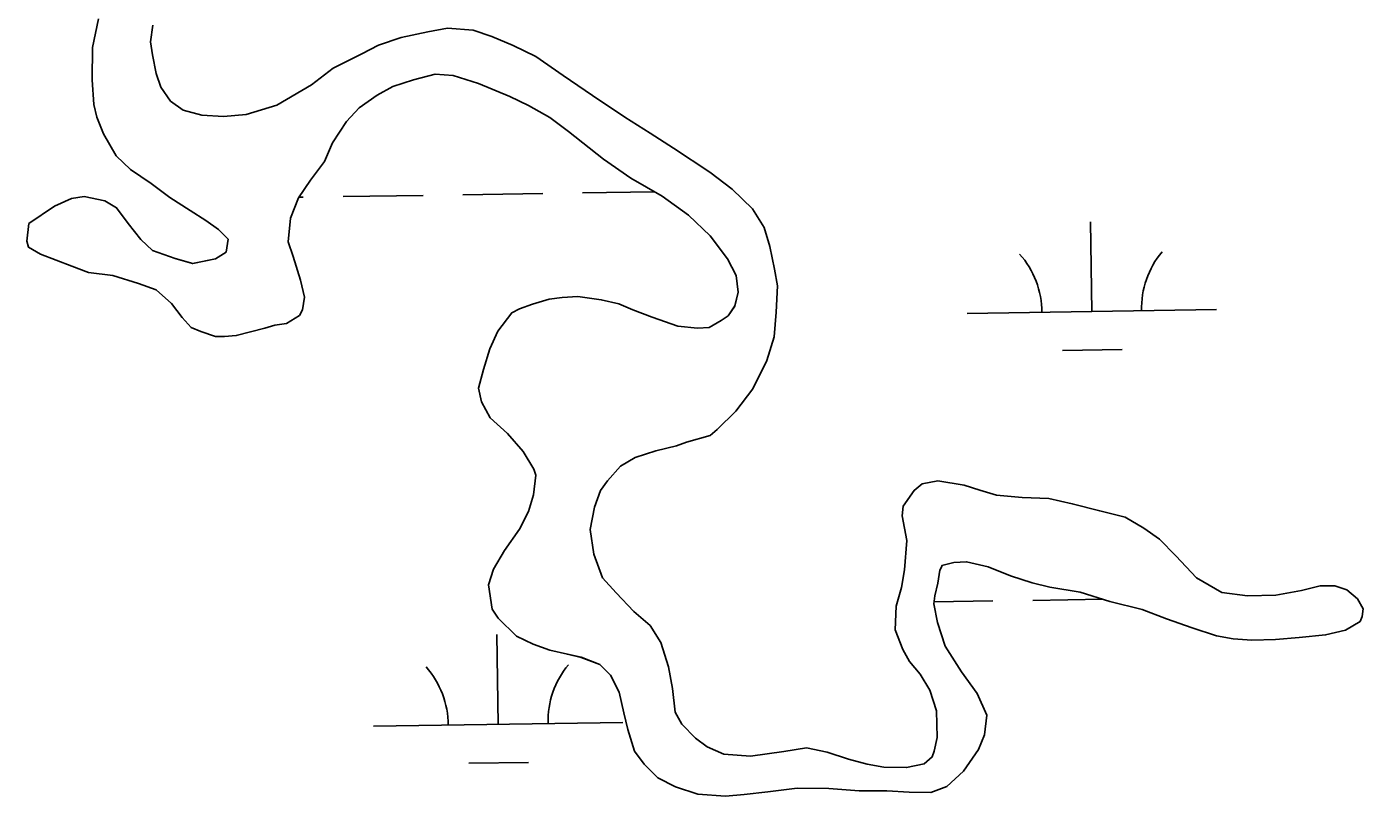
# Model space of a CAD drawing. Extents: x 3823584 to 3861785, y 301729 to 327625.
# Drawn here: x 3851656 to 3852192, y 324712 to 325021 of the extents above; entities that cross this region are included whole.
import ezdxf

# ---------------------------------------------------------------- set-up
doc = ezdxf.new("R2010")
doc.units = 0
doc.layers.add('V-TOPO-SHOR', color=7, linetype='Continuous')
doc.layers.add('V-WETL-SWMP', color=7, linetype='Continuous')

msp = doc.modelspace()

# ---------------------------------------------------------------- linework, layer by layer
at = {"layer": 'V-TOPO-SHOR'}
for points in [[(3851871.06, 324912.19), (3851877.37, 324912.52), (3851886.82, 324911.25), (3851893.9, 324909.61), (3851899.39, 324907.19), (3851907.24, 324904.36), (3851917.46, 324900.72), (3851925.33, 324899.85), (3851930.06, 324900.2), (3851934.82, 324902.92), (3851937.6, 324904.86), (3851940.39, 324908.77), (3851941.62, 324914.28), (3851940.9, 324920.99), (3851937.42, 324927.72), (3851930.41, 324936.85), (3851921.82, 324945.21), (3851911.25, 324952.8), (3851898.71, 324960.01), (3851887.75, 324967.6), (3851873.66, 324978.77), (3851866.23, 324984.36), (3851857.6, 324989.17), (3851850.15, 324992.79), (3851837.59, 324998.03), (3851827.37, 325001.28), (3851820.28, 325001.74), (3851811.59, 324999.46), (3851803.29, 324996.78), (3851796.95, 324993.29), (3851789.81, 324988.24), (3851784.63, 324982.77), (3851779.04, 324974.15), (3851775.81, 324966.69), (3851770.22, 324959.26), (3851765.43, 324952.21), (3851762.2, 324943.97), (3851761.32, 324934.51), (3851763.23, 324928.58), (3851766.29, 324919.1), (3851767.81, 324912.38), (3851766.97, 324907.27), (3851765.77, 324904.91), (3851760.61, 324901.81), (3851755.88, 324901.07), (3851751.92, 324899.92), (3851740.47, 324896.88), (3851735.73, 324896.53), (3851732.19, 324896.56), (3851726.29, 324898.59), (3851722.37, 324900.2), (3851718.86, 324904.18), (3851714.58, 324909.73), (3851708.33, 324915.31), (3851701.25, 324917.74), (3851691.04, 324920.99), (3851681.2, 324922.27), (3851674.52, 324924.7), (3851661.96, 324929.54), (3851657.25, 324932.35), (3851656.49, 324934.72), (3851657.34, 324941.81), (3851667.65, 324948.8), (3851674.38, 324951.89), (3851679.51, 324952.63), (3851687.78, 324950.98), (3851692.48, 324948.17), (3851697.15, 324941.82), (3851702.21, 324935.47), (3851706.9, 324931.09), (3851715.93, 324927.85), (3851723, 324925.81), (3851732.09, 324927.7), (3851736.45, 324930.41), (3851737.29, 324935.53), (3851736.9, 324935.93), (3851733.38, 324939.51), (3851728.29, 324943.1), (3851722.03, 324947.1), (3851713.8, 324952.3), (3851706.36, 324957.89), (3851698.14, 324963.49), (3851692.28, 324969.06), (3851687.24, 324977.78), (3851684.55, 324984.51), (3851683.41, 324989.64), (3851682.72, 324999.5), (3851682.84, 325012.5), (3851685.31, 325023.91)], [(3851706.97, 325021.34), (3851706.11, 325014.65), (3851706.85, 325009.52), (3851708.36, 325002.01), (3851710.28, 324996.48), (3851714.16, 324990.92), (3851719.25, 324987.33), (3851726.72, 324985.29), (3851735.39, 324984.81), (3851744.46, 324985.52), (3851756.71, 324989.34), (3851770.58, 324997.48), (3851779.32, 325004.1), (3851790.8, 325009.9), (3851797.53, 325013.39), (3851806.63, 325016.45), (3851817.29, 325018.72), (3851825.19, 325020.22), (3851835.42, 325019.33), (3851842.89, 325016.9), (3851851.53, 325013.27), (3851860.55, 325008.85), (3851871.51, 325001.26), (3851883.26, 324993.26), (3851896.18, 324984.47), (3851906.37, 324978.07), (3851915.77, 324972.07), (3851930.26, 324962.47), (3851939.26, 324955.68), (3851947.46, 324947.72), (3851952.12, 324940.19), (3851954.41, 324932.68), (3851956.29, 324923.6), (3851957.42, 324916.89), (3851956.92, 324906.25), (3851956.04, 324896.41), (3851953.19, 324886.98), (3851947.56, 324875.6), (3851940.78, 324866.6), (3851933.22, 324859.19), (3851930.44, 324856.85), (3851920.96, 324854.18), (3851917, 324852.64), (3851908.71, 324850.75), (3851900.41, 324848.07), (3851894.46, 324844.58), (3851889.28, 324838.71), (3851886.48, 324834.8), (3851884.06, 324828.12), (3851882.4, 324819.08), (3851883.88, 324809.21), (3851887.33, 324799.72), (3851892.79, 324793.75), (3851899.82, 324786.2), (3851906.46, 324780.62), (3851910.73, 324773.88), (3851913.79, 324764), (3851915.29, 324755.31), (3851916.38, 324745.84), (3851919.1, 324741.09), (3851924.56, 324735.52), (3851929.25, 324731.93), (3851935.93, 324729.1), (3851946.56, 324728.22), (3851959.98, 324730.06), (3851969.06, 324731.55), (3851977.32, 324729.89), (3851985.96, 324727.05), (3851993.43, 324725.01), (3852000.12, 324723.77), (3852009.18, 324723.68), (3852016.29, 324725.19), (3852019.47, 324727.92), (3852020.28, 324730.28), (3852021.51, 324735.78), (3852021.22, 324746.42), (3852018.54, 324754.73), (3852014.66, 324761.07), (3852010.37, 324766.23), (3852007.66, 324770.99), (3852004.58, 324778.9), (3852005.06, 324788.35), (3852007.11, 324795.82), (3852008.35, 324802.91), (3852009.26, 324814.72), (3852007.38, 324824.59), (3852007.81, 324828.53), (3852012.21, 324834.79), (3852015.38, 324837.52), (3852021.7, 324838.64), (3852032.33, 324836.96), (3852038.61, 324834.93), (3852045.29, 324832.9)], [(3852045.29, 324832.9), (3852055.53, 324832.01), (3852066.17, 324831.52), (3852075.61, 324829.46), (3852086.61, 324826.6), (3852096.84, 324824.13), (3852104.28, 324819.73), (3852110.55, 324815.33), (3852117.18, 324808.57), (3852125.38, 324799.82), (3852135.56, 324793.82), (3852145.8, 324792.54), (3852157.23, 324792.82), (3852167.5, 324794.69), (3852175, 324796.6), (3852180.91, 324796.54), (3852185.63, 324794.92), (3852189.93, 324791.33), (3852192.26, 324787.36), (3852191.83, 324784.22), (3852191.02, 324782.26), (3852185.08, 324778.76), (3852177.18, 324776.87), (3852166.53, 324775.79), (3852157.06, 324775.09), (3852147.6, 324774.78), (3852140.12, 324775.25), (3852133.43, 324776.49), (3852123.61, 324779.74), (3852113.4, 324783.38), (3852103.58, 324787.03), (3852090.6, 324790.3), (3852078.82, 324793.96), (3852066.62, 324796.04), (3852059.54, 324797.69), (3852050.9, 324800.53), (3852041.87, 324804.16), (3852033.21, 324806.21), (3852028.09, 324805.87), (3852023.35, 324804.73), (3852023.35, 324804.34), (3852022.54, 324802.77), (3852021.7, 324797.65), (3852020.47, 324792.54), (3852020.05, 324789.39), (3852021.56, 324781.89), (3852024.62, 324772.4), (3852031.22, 324762.09), (3852037.44, 324753.36), (3852041.3, 324744.66), (3852040.44, 324736.78), (3852038.02, 324730.9), (3852032.02, 324722.28), (3852025.27, 324716.04), (3852018.94, 324713.73), (3852010.27, 324713.82), (3852001.21, 324714.3), (3851990.18, 324714.4), (3851977.96, 324715.31), (3851965.36, 324715.43), (3851953.52, 324713.96), (3851944.05, 324712.87), (3851936.56, 324712.15), (3851925.53, 324713.04), (3851916.49, 324715.89), (3851909.43, 324719.5), (3851903.97, 324725.07), (3851900.08, 324730.23), (3851897.4, 324738.93), (3851895.89, 324745.64), (3851893.99, 324753.94), (3851890.51, 324760.67), (3851886.22, 324765.05), (3851878.76, 324767.88), (3851873.25, 324769.11), (3851866.17, 324770.75), (3851859.49, 324773.18), (3851852.83, 324776.4), (3851845.41, 324783.56), (3851843.08, 324787.13), (3851841.59, 324797), (3851843.62, 324803.28), (3851848.03, 324810.73), (3851854.02, 324819.34), (3851857.64, 324826.4), (3851859.67, 324833.08), (3851860.53, 324840.96), (3851859.77, 324843.33), (3851855.5, 324850.46), (3851849.26, 324857.62), (3851842.23, 324863.99), (3851838.74, 324870.33), (3851837.61, 324875.86), (3851839.65, 324883.33), (3851842.1, 324891.58), (3851845.31, 324898.64), (3851850.9, 324906.08), (3851854.07, 324907.62), (3851859.21, 324909.54), (3851865.93, 324911.45), (3851871.06, 324912.19)]]:
    msp.add_lwpolyline(points, dxfattribs=at)
at = {"layer": 'V-WETL-SWMP'}
for p, q in [((3851685.31, 325023.91), (3851682.84, 325012.5)), ((3851706.11, 325014.65), (3851706.97, 325021.34)), ((3851825.19, 325020.22), (3851817.29, 325018.72)), ((3851835.43, 325019.33), (3851825.19, 325020.22)), ((3851706.85, 325009.52), (3851706.11, 325014.65)), ((3851806.63, 325016.45), (3851797.54, 325013.39)), ((3851817.29, 325018.72), (3851806.63, 325016.45)), ((3851842.89, 325016.9), (3851835.43, 325019.33)), ((3851851.53, 325013.27), (3851842.89, 325016.9)), ((3851682.84, 325012.5), (3851682.72, 324999.5)), ((3851708.36, 325002.01), (3851706.85, 325009.52)), ((3851790.8, 325009.9), (3851779.32, 325004.1)), ((3851797.54, 325013.39), (3851790.8, 325009.9)), ((3851860.55, 325008.85), (3851851.53, 325013.27)), ((3851871.51, 325001.26), (3851860.55, 325008.85)), ((3851779.32, 325004.1), (3851770.58, 324997.48)), ((3851682.72, 324999.5), (3851683.41, 324989.64)), ((3851710.28, 324996.48), (3851708.36, 325002.01)), ((3851803.29, 324996.78), (3851811.59, 324999.46)), ((3851811.59, 324999.46), (3851820.28, 325001.74)), ((3851820.28, 325001.74), (3851827.37, 325001.28)), ((3851827.37, 325001.28), (3851837.59, 324998.03)), ((3851883.26, 324993.26), (3851871.51, 325001.26)), ((3851714.17, 324990.92), (3851710.28, 324996.48)), ((3851770.58, 324997.48), (3851756.71, 324989.34)), ((3851789.81, 324988.24), (3851796.95, 324993.29)), ((3851796.95, 324993.29), (3851803.29, 324996.78)), ((3851837.59, 324998.03), (3851850.15, 324992.79)), ((3851850.15, 324992.79), (3851857.6, 324989.17)), ((3851896.18, 324984.47), (3851883.26, 324993.26)), ((3851683.41, 324989.64), (3851684.55, 324984.51)), ((3851719.25, 324987.33), (3851714.17, 324990.92)), ((3851756.71, 324989.34), (3851744.46, 324985.51)), ((3851784.63, 324982.77), (3851789.81, 324988.24)), ((3851857.6, 324989.17), (3851866.23, 324984.36)), ((3851684.55, 324984.51), (3851687.24, 324977.78)), ((3851726.72, 324985.29), (3851719.25, 324987.33)), ((3851735.39, 324984.81), (3851726.72, 324985.29)), ((3851744.46, 324985.51), (3851735.39, 324984.81)), ((3851779.03, 324974.15), (3851784.63, 324982.77)), ((3851866.23, 324984.36), (3851873.66, 324978.77)), ((3851906.37, 324978.07), (3851896.18, 324984.47)), ((3851687.24, 324977.78), (3851692.28, 324969.06)), ((3851873.66, 324978.77), (3851887.75, 324967.6)), ((3851915.77, 324972.07), (3851906.37, 324978.07)), ((3851775.81, 324966.69), (3851779.03, 324974.15)), ((3851930.26, 324962.47), (3851915.77, 324972.07)), ((3851692.28, 324969.06), (3851698.14, 324963.49)), ((3851770.22, 324959.26), (3851775.81, 324966.69)), ((3851887.75, 324967.6), (3851898.71, 324960.01)), ((3851698.14, 324963.49), (3851706.36, 324957.89)), ((3851939.26, 324955.68), (3851930.26, 324962.47)), ((3851706.36, 324957.89), (3851713.8, 324952.3)), ((3851765.43, 324952.21), (3851770.22, 324959.26)), ((3851898.71, 324960.01), (3851911.25, 324952.8)), ((3851947.46, 324947.72), (3851939.26, 324955.68)), ((3851674.38, 324951.89), (3851667.66, 324948.8)), ((3851679.52, 324952.63), (3851674.38, 324951.89)), ((3851687.77, 324950.98), (3851679.52, 324952.63)), ((3851692.48, 324948.17), (3851687.77, 324950.98)), ((3851713.8, 324952.3), (3851722.03, 324947.1)), ((3851762.2, 324943.96), (3851765.43, 324952.21)), ((3851765.55, 324952.39), (3851767.35, 324952.41)), ((3851783.34, 324952.66), (3851815.34, 324953.15)), ((3851831.34, 324953.4), (3851863.33, 324953.89)), ((3851879.33, 324954.14), (3851908.14, 324954.58)), ((3851911.25, 324952.8), (3851921.82, 324945.21)), ((3851667.66, 324948.8), (3851657.34, 324941.81)), ((3851697.15, 324941.82), (3851692.48, 324948.17)), ((3851722.03, 324947.1), (3851728.29, 324943.1)), ((3851921.82, 324945.21), (3851930.41, 324936.85)), ((3851952.12, 324940.19), (3851947.46, 324947.72)), ((3851657.34, 324941.81), (3851656.49, 324934.72)), ((3851702.21, 324935.47), (3851697.15, 324941.82)), ((3851728.29, 324943.1), (3851733.38, 324939.51)), ((3851733.38, 324939.51), (3851736.9, 324935.93)), ((3851761.32, 324934.51), (3851762.2, 324943.96)), ((3851954.41, 324932.68), (3851952.12, 324940.19)), ((3852083.41, 324906.54), (3852082.85, 324942.54)), ((3851656.49, 324934.72), (3851657.25, 324932.35)), ((3851706.9, 324931.09), (3851702.21, 324935.47)), ((3851737.29, 324935.53), (3851736.45, 324930.41)), ((3851736.9, 324935.93), (3851737.29, 324935.53)), ((3851763.23, 324928.58), (3851761.32, 324934.51)), ((3851930.41, 324936.85), (3851937.42, 324927.72)), ((3851657.25, 324932.35), (3851661.96, 324929.54)), ((3851661.96, 324929.54), (3851674.52, 324924.7)), ((3851715.93, 324927.85), (3851706.9, 324931.09)), ((3851736.45, 324930.41), (3851732.09, 324927.7)), ((3851766.29, 324919.1), (3851763.23, 324928.58)), ((3851956.3, 324923.6), (3851954.41, 324932.68)), ((3851674.52, 324924.7), (3851681.2, 324922.27)), ((3851723.01, 324925.81), (3851715.93, 324927.85)), ((3851732.09, 324927.7), (3851723.01, 324925.81)), ((3851937.42, 324927.72), (3851940.9, 324920.99)), ((3851957.42, 324916.89), (3851956.3, 324923.6)), ((3851681.2, 324922.27), (3851691.04, 324920.99)), ((3851691.04, 324920.99), (3851701.25, 324917.74)), ((3851701.25, 324917.74), (3851708.33, 324915.31)), ((3851767.81, 324912.38), (3851766.29, 324919.1)), ((3851940.9, 324920.99), (3851941.63, 324914.28)), ((3851708.33, 324915.31), (3851714.58, 324909.73)), ((3851766.97, 324907.27), (3851767.81, 324912.38)), ((3851877.37, 324912.52), (3851871.06, 324912.19)), ((3851886.82, 324911.25), (3851877.37, 324912.52)), ((3851941.63, 324914.28), (3851940.39, 324908.78)), ((3851956.92, 324906.25), (3851957.42, 324916.89)), ((3851714.58, 324909.73), (3851718.86, 324904.18)), ((3851765.77, 324904.91), (3851766.97, 324907.27)), ((3851854.07, 324907.62), (3851850.9, 324906.08)), ((3851859.21, 324909.54), (3851854.07, 324907.62)), ((3851865.93, 324911.45), (3851859.21, 324909.54)), ((3851871.06, 324912.19), (3851865.93, 324911.45)), ((3851893.89, 324909.61), (3851886.82, 324911.25)), ((3851899.39, 324907.19), (3851893.89, 324909.61)), ((3851907.24, 324904.36), (3851899.39, 324907.19)), ((3851940.39, 324908.78), (3851937.6, 324904.86)), ((3852033.41, 324905.77), (3852133.4, 324907.31)), ((3851718.86, 324904.18), (3851722.37, 324900.2)), ((3851755.88, 324901.07), (3851760.61, 324901.81)), ((3851760.61, 324901.81), (3851765.77, 324904.91)), ((3851850.9, 324906.08), (3851845.31, 324898.64)), ((3851917.46, 324900.72), (3851907.24, 324904.36)), ((3851934.82, 324902.92), (3851930.06, 324900.2)), ((3851937.6, 324904.86), (3851934.82, 324902.92)), ((3851956.04, 324896.41), (3851956.92, 324906.25)), ((3851722.37, 324900.2), (3851726.29, 324898.59)), ((3851726.29, 324898.59), (3851732.19, 324896.56)), ((3851732.19, 324896.56), (3851735.73, 324896.53)), ((3851735.73, 324896.53), (3851740.47, 324896.88)), ((3851740.47, 324896.88), (3851751.92, 324899.92)), ((3851751.92, 324899.92), (3851755.88, 324901.07)), ((3851845.31, 324898.64), (3851842.1, 324891.58)), ((3851925.33, 324899.85), (3851917.46, 324900.72)), ((3851930.06, 324900.2), (3851925.33, 324899.85)), ((3851953.19, 324886.98), (3851956.04, 324896.41)), ((3851842.1, 324891.58), (3851839.65, 324883.33)), ((3852071.65, 324890.93), (3852095.64, 324891.3)), ((3851947.56, 324875.6), (3851953.19, 324886.98)), ((3851839.65, 324883.33), (3851837.61, 324875.86)), ((3851837.61, 324875.86), (3851838.74, 324870.33)), ((3851940.78, 324866.6), (3851947.56, 324875.6)), ((3851838.74, 324870.33), (3851842.23, 324863.99)), ((3851933.22, 324859.18), (3851940.78, 324866.6)), ((3851842.23, 324863.99), (3851849.26, 324857.62)), ((3851930.44, 324856.85), (3851933.22, 324859.18)), ((3851849.26, 324857.62), (3851855.5, 324850.46)), ((3851917, 324852.64), (3851920.96, 324854.18)), ((3851920.96, 324854.18), (3851930.44, 324856.85)), ((3851855.5, 324850.46), (3851859.77, 324843.33)), ((3851894.46, 324844.58), (3851900.41, 324848.07)), ((3851900.41, 324848.07), (3851908.71, 324850.75)), ((3851908.71, 324850.75), (3851917, 324852.64)), ((3851859.77, 324843.33), (3851860.53, 324840.96)), ((3851889.28, 324838.72), (3851894.46, 324844.58)), ((3851860.53, 324840.96), (3851859.67, 324833.08)), ((3851886.48, 324834.8), (3851889.28, 324838.72)), ((3852015.38, 324837.52), (3852012.21, 324834.79)), ((3852021.7, 324838.64), (3852015.38, 324837.52)), ((3852032.33, 324836.96), (3852021.7, 324838.64)), ((3851859.67, 324833.08), (3851857.64, 324826.4)), ((3851884.06, 324828.12), (3851886.48, 324834.8)), ((3852012.21, 324834.79), (3852007.81, 324828.53)), ((3852038.61, 324834.93), (3852032.33, 324836.96)), ((3852045.29, 324832.9), (3852038.61, 324834.93)), ((3852055.53, 324832.01), (3852045.29, 324832.9)), ((3852066.17, 324831.52), (3852055.53, 324832.01)), ((3851882.4, 324819.08), (3851884.06, 324828.12)), ((3852007.81, 324828.53), (3852007.38, 324824.59)), ((3852075.6, 324829.46), (3852066.17, 324831.52)), ((3852086.61, 324826.6), (3852075.6, 324829.46)), ((3851857.64, 324826.4), (3851854.02, 324819.34)), ((3852007.38, 324824.59), (3852009.26, 324814.72)), ((3852096.84, 324824.13), (3852086.61, 324826.6)), ((3852104.28, 324819.73), (3852096.84, 324824.13)), ((3851854.02, 324819.34), (3851848.03, 324810.73)), ((3851883.88, 324809.21), (3851882.4, 324819.08)), ((3852110.55, 324815.33), (3852104.28, 324819.73)), ((3851848.03, 324810.73), (3851843.62, 324803.28)), ((3852009.26, 324814.72), (3852008.35, 324802.9)), ((3852117.18, 324808.57), (3852110.55, 324815.33)), ((3851887.33, 324799.72), (3851883.88, 324809.21)), ((3852023.35, 324804.73), (3852028.09, 324805.87)), ((3852028.09, 324805.87), (3852033.21, 324806.22)), ((3852033.21, 324806.22), (3852041.87, 324804.16)), ((3852125.38, 324799.82), (3852117.18, 324808.57)), ((3851843.62, 324803.28), (3851841.59, 324797)), ((3852008.35, 324802.9), (3852007.11, 324795.82)), ((3852021.71, 324797.65), (3852022.54, 324802.77)), ((3852022.54, 324802.77), (3852023.35, 324804.34)), ((3852023.35, 324804.34), (3852023.35, 324804.73)), ((3852041.87, 324804.16), (3852050.9, 324800.53)), ((3852050.9, 324800.53), (3852059.54, 324797.69)), ((3851841.59, 324797), (3851843.08, 324787.13)), ((3851892.79, 324793.75), (3851887.33, 324799.72)), ((3852007.11, 324795.82), (3852005.06, 324788.35)), ((3852020.47, 324792.54), (3852021.71, 324797.65)), ((3852059.54, 324797.69), (3852066.62, 324796.04)), ((3852066.62, 324796.04), (3852078.82, 324793.96)), ((3852135.56, 324793.82), (3852125.38, 324799.82)), ((3852167.5, 324794.69), (3852157.23, 324792.82)), ((3852175, 324796.59), (3852167.5, 324794.69)), ((3852180.91, 324796.54), (3852175, 324796.59)), ((3852185.63, 324794.92), (3852180.91, 324796.54)), ((3852189.93, 324791.33), (3852185.63, 324794.92)), ((3851899.82, 324786.2), (3851892.79, 324793.75)), ((3852020.05, 324789.39), (3852020.47, 324792.54)), ((3852021.56, 324781.89), (3852020.05, 324789.39)), ((3852020.15, 324790.12), (3852043.78, 324790.48)), ((3852059.78, 324790.73), (3852087.83, 324791.16)), ((3852078.82, 324793.96), (3852090.6, 324790.3)), ((3852090.6, 324790.3), (3852103.58, 324787.02)), ((3852145.8, 324792.54), (3852135.56, 324793.82)), ((3852157.23, 324792.82), (3852145.8, 324792.54)), ((3852192.26, 324787.36), (3852189.93, 324791.33)), ((3851843.08, 324787.13), (3851845.41, 324783.56)), ((3851906.46, 324780.62), (3851899.82, 324786.2)), ((3852005.06, 324788.35), (3852004.58, 324778.9)), ((3852103.58, 324787.02), (3852113.4, 324783.38)), ((3852191.02, 324782.25), (3852191.83, 324784.22)), ((3852191.83, 324784.22), (3852192.26, 324787.36)), ((3851845.41, 324783.56), (3851852.83, 324776.4)), ((3851910.74, 324773.88), (3851906.46, 324780.62)), ((3852004.58, 324778.9), (3852007.66, 324770.99)), ((3852024.62, 324772.4), (3852021.56, 324781.89)), ((3852113.4, 324783.38), (3852123.61, 324779.74)), ((3852123.61, 324779.74), (3852133.43, 324776.49)), ((3852177.18, 324776.87), (3852185.08, 324778.76)), ((3852185.08, 324778.76), (3852191.02, 324782.25)), ((3851845.46, 324740.99), (3851844.9, 324776.98)), ((3851852.83, 324776.4), (3851859.5, 324773.18)), ((3851859.5, 324773.18), (3851866.17, 324770.75)), ((3851913.79, 324764), (3851910.74, 324773.88)), ((3852133.43, 324776.49), (3852140.12, 324775.25)), ((3852140.12, 324775.25), (3852147.6, 324774.78)), ((3852147.6, 324774.78), (3852157.06, 324775.09)), ((3852157.06, 324775.09), (3852166.53, 324775.79)), ((3852166.53, 324775.79), (3852177.18, 324776.87)), ((3851866.17, 324770.75), (3851873.25, 324769.11)), ((3851873.25, 324769.11), (3851878.76, 324767.87)), ((3851878.76, 324767.87), (3851886.22, 324765.05)), ((3852007.66, 324770.99), (3852010.37, 324766.23)), ((3852031.22, 324762.09), (3852024.62, 324772.4)), ((3851886.22, 324765.05), (3851890.51, 324760.67)), ((3851915.29, 324755.31), (3851913.79, 324764)), ((3852010.37, 324766.23), (3852014.66, 324761.07)), ((3851890.51, 324760.67), (3851893.99, 324753.94)), ((3852014.66, 324761.07), (3852018.54, 324754.73)), ((3852037.44, 324753.36), (3852031.22, 324762.09)), ((3851893.99, 324753.94), (3851895.89, 324745.64)), ((3851916.38, 324745.84), (3851915.29, 324755.31)), ((3852018.54, 324754.73), (3852021.22, 324746.42)), ((3852041.3, 324744.66), (3852037.44, 324753.36)), ((3852021.22, 324746.42), (3852021.51, 324735.78)), ((3851795.46, 324740.22), (3851895.45, 324741.76)), ((3851895.89, 324745.64), (3851897.4, 324738.93)), ((3851919.1, 324741.09), (3851916.38, 324745.84)), ((3851924.56, 324735.52), (3851919.1, 324741.09)), ((3852040.44, 324736.78), (3852041.3, 324744.66)), ((3851897.4, 324738.93), (3851900.08, 324730.23)), ((3852021.51, 324735.78), (3852020.28, 324730.28)), ((3852038.02, 324730.9), (3852040.44, 324736.78)), ((3851900.08, 324730.23), (3851903.97, 324725.07)), ((3851929.25, 324731.93), (3851924.56, 324735.52)), ((3851935.93, 324729.1), (3851929.25, 324731.93)), ((3851969.06, 324731.55), (3851959.98, 324730.06)), ((3851977.32, 324729.89), (3851969.06, 324731.55)), ((3852020.28, 324730.28), (3852019.47, 324727.92)), ((3852032.02, 324722.28), (3852038.02, 324730.9)), ((3851833.7, 324725.38), (3851857.69, 324725.75)), ((3851903.97, 324725.07), (3851909.43, 324719.5)), ((3851946.56, 324728.22), (3851935.93, 324729.1)), ((3851959.98, 324730.06), (3851946.56, 324728.22)), ((3851985.96, 324727.05), (3851977.32, 324729.89)), ((3851993.43, 324725.01), (3851985.96, 324727.05)), ((3852000.12, 324723.77), (3851993.43, 324725.01)), ((3852016.29, 324725.19), (3852009.18, 324723.68)), ((3852019.47, 324727.92), (3852016.29, 324725.19)), ((3851909.43, 324719.5), (3851916.49, 324715.89)), ((3852009.18, 324723.68), (3852000.12, 324723.77)), ((3852025.27, 324716.04), (3852032.02, 324722.28)), ((3851916.49, 324715.89), (3851925.53, 324713.04)), ((3851953.52, 324713.96), (3851965.36, 324715.43)), ((3851965.36, 324715.43), (3851977.97, 324715.31)), ((3851977.97, 324715.31), (3851990.18, 324714.4)), ((3851990.18, 324714.4), (3852001.21, 324714.3)), ((3852001.21, 324714.3), (3852010.27, 324713.82)), ((3852018.94, 324713.73), (3852025.27, 324716.04)), ((3851925.53, 324713.04), (3851936.56, 324712.15)), ((3851936.56, 324712.15), (3851944.05, 324712.87)), ((3851944.05, 324712.87), (3851953.52, 324713.96)), ((3852010.27, 324713.82), (3852018.94, 324713.73))]:
    msp.add_line(p, q, dxfattribs=at)
for centre, start, end in [((3852028.16, 324906.16), 0.1115, 41.6552), ((3852138.64, 324907.87), 140.1115, 181.6552), ((3851790.21, 324740.61), 0.1115, 41.6552), ((3851900.69, 324742.32), 140.1115, 181.6552)]:
    msp.add_arc(centre, 35.25, start, end, dxfattribs=at)

doc.saveas('drawing.dxf')
